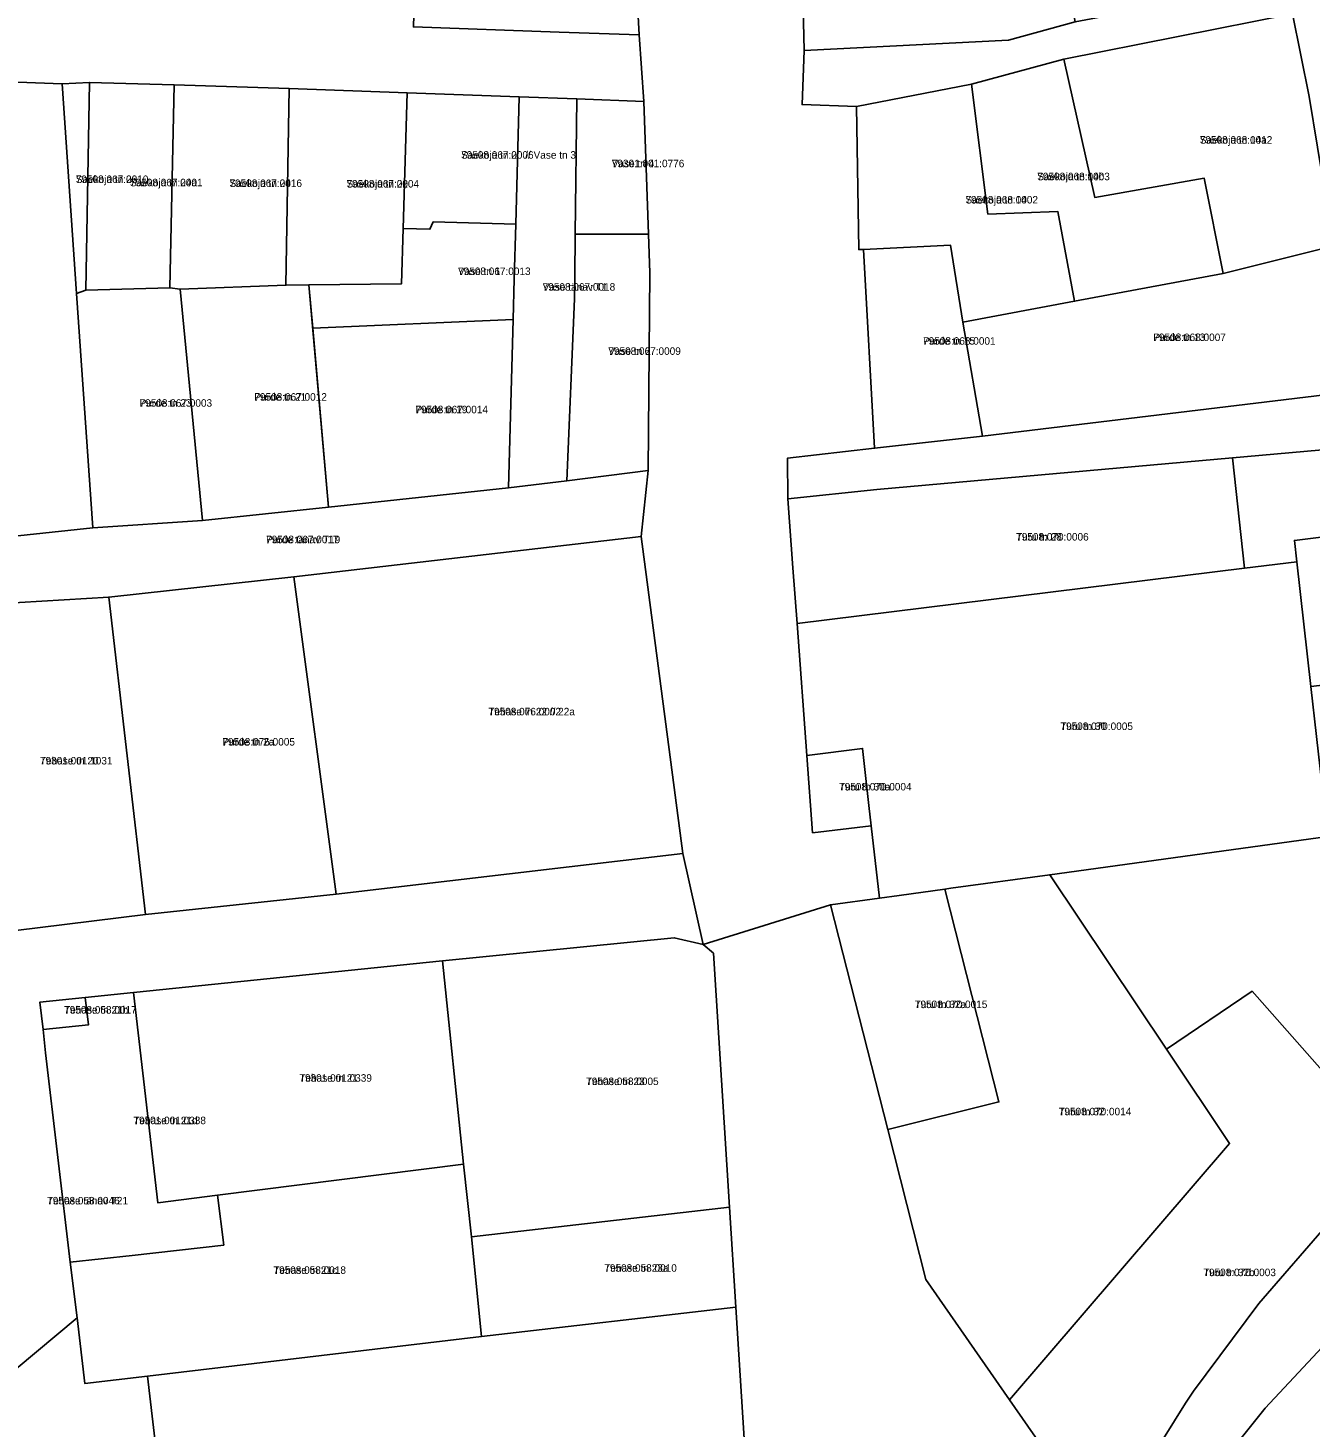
# Model space of a CAD drawing. Extents: x 643847 to 663718, y 6468443 to 6482775.
# Drawn here: x 660199.2 to 660455.6, y 6472164.2 to 6472444.1 of the extents above; entities that cross this region are included whole.
import ezdxf

# ---------------------------------------------------------------- set-up
doc = ezdxf.new("R2010")
doc.units = 0
for name, color, linetype in [('L_AADRESS', 7, 'Continuous'), ('PIIR', 7, 'Continuous'), ('TUNNUS', 7, 'Continuous')]:
    doc.layers.add(name, color=color, linetype=linetype)

msp = doc.modelspace()

# ---------------------------------------------------------------- linework, layer by layer
at = {"layer": 'PIIR'}
for points in [[(660354.43, 6472439.54), (660353.55, 6472476.11), (660355.02, 6472484.99), (660361.81, 6472485.46), (660381.9, 6472486.89), (660381.95, 6472488.08), (660384.57, 6472488.36), (660401.25, 6472481.66), (660408.61, 6472445.33), (660395.27, 6472441.62)], [(660305.45, 6472443.24), (660276.3, 6472444.27), (660277.38, 6472481.26), (660288.78, 6472481.89), (660306.27, 6472482.85), (660319.25, 6472483.56), (660321.44, 6472442.68)], [(660354.43, 6472439.54), (660395.27, 6472441.62), (660408.61, 6472445.33), (660530.14, 6472468.14), (660531.57, 6472458.61), (660528.53, 6472460.83), (660502.28, 6472456.09), (660480.78, 6472451.94), (660452.03, 6472446.89), (660406.35, 6472437.82), (660387.87, 6472432.82), (660364.86, 6472428.39), (660354.01, 6472428.74)], [(660452.03, 6472446.89), (660480.78, 6472451.94), (660488.21, 6472412.76), (660460.12, 6472407.56), (660458.69, 6472410.09), (660455.39, 6472430.37)], [(660406.35, 6472437.82), (660452.03, 6472446.89), (660455.39, 6472430.37), (660458.69, 6472410.09), (660460.12, 6472407.56), (660460.86, 6472400.62), (660460.31, 6472400.49), (660438.16, 6472394.99), (660434.4, 6472414.01), (660412.53, 6472410.18)], [(660406.35, 6472437.82), (660412.53, 6472410.18), (660434.4, 6472414.01), (660438.16, 6472394.99), (660408.48, 6472389.45), (660405.12, 6472407.39), (660391.17, 6472406.86), (660387.87, 6472432.82)], [(660151.09, 6472434.95), (660206.06, 6472432.91), (660208.94, 6472391.01), (660212.19, 6472344.13), (660175.9, 6472340.29), (660147.9, 6472339.88), (660149.58, 6472390.03), (660150.09, 6472404.88)], [(660206.06, 6472432.91), (660211.53, 6472433.17), (660210.79, 6472391.68), (660208.94, 6472391.01)], [(660228.49, 6472432.7), (660227.58, 6472392.09), (660210.79, 6472391.68), (660211.53, 6472433.17)], [(660228.49, 6472432.7), (660251.46, 6472431.94), (660250.79, 6472392.65), (660229.63, 6472391.86), (660227.58, 6472392.09)], [(660275.07, 6472431.12), (660274.22, 6472403.97), (660273.92, 6472392.95), (660255.39, 6472392.71), (660250.79, 6472392.65), (660251.46, 6472431.94)], [(660387.87, 6472432.82), (660391.17, 6472406.86), (660405.12, 6472407.39), (660408.48, 6472389.45), (660386.17, 6472385.28), (660383.65, 6472400.66), (660366.31, 6472399.77), (660365.32, 6472399.75), (660364.86, 6472428.39)], [(660297.42, 6472430.31), (660296.77, 6472404.85), (660280.24, 6472405.31), (660279.58, 6472403.83), (660274.22, 6472403.97), (660275.07, 6472431.12)], [(660296.77, 6472404.85), (660297.42, 6472430.31), (660308.96, 6472429.88), (660308.64, 6472402.86), (660308.54, 6472394.24), (660308.51, 6472389.92), (660306.98, 6472353.56), (660295.31, 6472352.15), (660296.24, 6472385.79), (660296.46, 6472393.93)], [(660323.29, 6472402.82), (660308.64, 6472402.86), (660308.96, 6472429.88), (660322.37, 6472429.4)], [(660296.77, 6472404.85), (660296.46, 6472393.93), (660296.24, 6472385.79), (660256.16, 6472384.05), (660255.39, 6472392.71), (660273.92, 6472392.95), (660274.22, 6472403.97), (660279.58, 6472403.83), (660280.24, 6472405.31)], [(660323.55, 6472395.12), (660323.24, 6472355.59), (660306.98, 6472353.56), (660308.51, 6472389.92), (660308.54, 6472394.24), (660308.64, 6472402.86), (660323.29, 6472402.82)], [(660368.49, 6472360.03), (660366.31, 6472399.77), (660383.65, 6472400.66), (660386.17, 6472385.28), (660390.06, 6472362.46)], [(660462.35, 6472371.17), (660390.06, 6472362.46), (660386.17, 6472385.28), (660408.48, 6472389.45), (660438.16, 6472394.99), (660460.31, 6472400.49)], [(660208.94, 6472391.01), (660210.79, 6472391.68), (660227.58, 6472392.09), (660229.63, 6472391.86), (660234.16, 6472345.61), (660212.19, 6472344.13)], [(660234.16, 6472345.61), (660229.63, 6472391.86), (660250.79, 6472392.65), (660255.39, 6472392.71), (660259.34, 6472348.29)], [(660296.24, 6472385.79), (660295.31, 6472352.15), (660259.34, 6472348.29), (660256.16, 6472384.05)], [(660539.57, 6472377.81), (660551.76, 6472379.05), (660552.82, 6472368.18), (660519.44, 6472365.21), (660477.57, 6472361.48), (660440.08, 6472358.14), (660368.94, 6472351.81), (660351.14, 6472349.92), (660351.07, 6472358.06), (660368.49, 6472360.03), (660390.06, 6472362.46), (660462.35, 6472371.17), (660491.86, 6472373.21), (660502.39, 6472374.02), (660515.7, 6472375.37)], [(660440.08, 6472358.14), (660477.57, 6472361.48), (660479.52, 6472344.97), (660452.43, 6472341.63), (660452.91, 6472337.33), (660442.43, 6472336.04)], [(660353, 6472325.03), (660352.17, 6472336.13), (660351.14, 6472349.92), (660368.94, 6472351.81), (660440.08, 6472358.14), (660442.43, 6472336.04)], [(660295.31, 6472352.15), (660306.98, 6472353.56), (660323.24, 6472355.59), (660321.86, 6472342.38), (660252.36, 6472334.31), (660215.39, 6472330.28), (660184.06, 6472328.39), (660104.11, 6472326.53), (660105.03, 6472339.91), (660147.9, 6472339.88), (660175.9, 6472340.29), (660212.19, 6472344.13), (660234.16, 6472345.61), (660259.34, 6472348.29)], [(660260.82, 6472270.91), (660252.36, 6472334.31), (660321.86, 6472342.38), (660330.18, 6472279.06)], [(660452.43, 6472341.63), (660479.52, 6472344.97), (660483, 6472315.59), (660476.48, 6472314.83), (660464.97, 6472313.48), (660455.73, 6472312.41), (660452.91, 6472337.33)], [(660369.45, 6472270.11), (660367.82, 6472284.59), (660367.37, 6472288.64), (660366.09, 6472300.04), (660354.96, 6472298.65), (660353, 6472325.03), (660442.43, 6472336.04), (660452.91, 6472337.33), (660455.73, 6472312.41), (660459.12, 6472282.42), (660403.53, 6472274.79), (660383.71, 6472272.07), (660382.54, 6472271.91), (660373.44, 6472270.66)], [(660252.36, 6472334.31), (660260.82, 6472270.91), (660222.7, 6472266.81), (660215.39, 6472330.28)], [(660180.56, 6472261.63), (660184.06, 6472328.39), (660215.39, 6472330.28), (660222.7, 6472266.81)], [(660354.96, 6472298.65), (660366.09, 6472300.04), (660367.37, 6472288.64), (660367.82, 6472284.59), (660356.11, 6472283.16)], [(660426.86, 6472239.91), (660403.53, 6472274.79), (660459.12, 6472282.42), (660486.48, 6472286.18), (660507.5, 6472289.06), (660526.99, 6472262.41), (660513.5, 6472252.06), (660483.46, 6472228.36), (660472.96, 6472218.67), (660444.01, 6472251.49)], [(660122.61, 6472240.29), (660079.4, 6472236.17), (660071.9, 6472250.82), (660107.01, 6472251.33), (660180.47, 6472259.95), (660180.56, 6472261.63), (660222.7, 6472266.81), (660260.82, 6472270.91), (660330.18, 6472279.06), (660334.25, 6472260.82), (660328.44, 6472262.17), (660282.13, 6472257.6), (660220.3, 6472251.24), (660210.67, 6472250.21), (660201.61, 6472249.31), (660202.24, 6472243.82), (660202.77, 6472239.15), (660207.68, 6472197.34), (660209.07, 6472186.22), (660196.87, 6472175.99), (660196.28, 6472181.34), (660194.34, 6472198.82), (660188.68, 6472247.84), (660144.46, 6472242.79)], [(660382.54, 6472271.91), (660383.71, 6472272.07), (660403.53, 6472274.79), (660426.86, 6472239.91), (660439.49, 6472221.04), (660395.49, 6472169.82), (660378.76, 6472193.86), (660371.16, 6472223.82), (660393.37, 6472229.35)], [(660359.7, 6472268.76), (660369.45, 6472270.11), (660373.44, 6472270.66), (660382.54, 6472271.91), (660393.37, 6472229.35), (660371.16, 6472223.82)], [(660349.9, 6472043.27), (660344.38, 6472130.9), (660342.74, 6472156.83), (660340.76, 6472188.34), (660339.51, 6472208.33), (660336.31, 6472259.07), (660334.25, 6472260.82), (660359.7, 6472268.76), (660371.16, 6472223.82), (660378.76, 6472193.86), (660395.49, 6472169.82), (660414.29, 6472142.8), (660392.94, 6472095.13), (660355.02, 6471995.21), (660349.98, 6471981.79), (660336.26, 6472002.18)], [(660328.44, 6472262.17), (660334.25, 6472260.82), (660336.31, 6472259.07), (660339.51, 6472208.33), (660287.88, 6472202.4), (660286.34, 6472216.94), (660282.13, 6472257.6)], [(660220.3, 6472251.24), (660282.13, 6472257.6), (660286.34, 6472216.94), (660237.12, 6472210.7), (660225.17, 6472209.19)], [(660210.67, 6472250.21), (660211.31, 6472244.76), (660202.24, 6472243.82), (660201.61, 6472249.31)], [(660210.67, 6472250.21), (660220.3, 6472251.24), (660225.17, 6472209.19), (660237.12, 6472210.7), (660238.38, 6472200.74), (660220.09, 6472198.64), (660207.68, 6472197.34), (660202.77, 6472239.15), (660202.24, 6472243.82), (660211.31, 6472244.76)], [(660395.49, 6472169.82), (660439.49, 6472221.04), (660426.86, 6472239.91), (660444.01, 6472251.49), (660472.96, 6472218.67), (660459.62, 6472205.61), (660445.34, 6472189.09), (660432.27, 6472171.51), (660430.65, 6472169.15), (660414.29, 6472142.8)], [(660238.38, 6472200.74), (660237.12, 6472210.7), (660286.34, 6472216.94), (660287.88, 6472202.4), (660289.93, 6472182.49), (660223.16, 6472174.54), (660210.62, 6472173.04), (660209.07, 6472186.22), (660207.68, 6472197.34), (660220.09, 6472198.64)], [(660339.51, 6472208.33), (660340.76, 6472188.35), (660289.93, 6472182.49), (660287.88, 6472202.4)], [(660209.07, 6472186.22), (660210.62, 6472173.04), (660223.16, 6472174.54), (660230.01, 6472115.75), (660212.35, 6472113.2), (660202.39, 6472107.88), (660193.62, 6472105.77), (660192.89, 6472113.27), (660190.84, 6472118), (660177.51, 6472137.24), (660170.99, 6472154.25), (660196.87, 6472175.99)], [(660342.74, 6472156.83), (660273.2, 6472149.53), (660276.28, 6472122.43), (660230.01, 6472115.75), (660223.16, 6472174.54), (660289.93, 6472182.49), (660340.76, 6472188.35)]]:
    msp.add_lwpolyline(points, close=True, dxfattribs=at)
for points in [[(660353.55, 6472476.11), (660354.43, 6472439.54), (660354.01, 6472428.74), (660364.86, 6472428.39), (660365.32, 6472399.75), (660366.31, 6472399.77), (660368.49, 6472360.03), (660351.07, 6472358.06), (660351.14, 6472349.92), (660352.17, 6472336.13), (660353, 6472325.03), (660354.96, 6472298.65), (660356.11, 6472283.16), (660367.82, 6472284.59), (660369.45, 6472270.11), (660359.7, 6472268.76), (660334.25, 6472260.82), (660330.18, 6472279.06), (660321.86, 6472342.38), (660323.24, 6472355.59), (660323.55, 6472395.12), (660323.29, 6472402.82), (660322.37, 6472429.4), (660321.44, 6472442.68), (660319.25, 6472483.56)], [(660276.3, 6472444.27), (660305.45, 6472443.24), (660321.44, 6472442.68), (660322.37, 6472429.4), (660308.96, 6472429.88), (660297.42, 6472430.31), (660275.07, 6472431.12), (660251.46, 6472431.94), (660228.49, 6472432.7), (660211.53, 6472433.17), (660206.06, 6472432.91), (660151.09, 6472434.95), (660130.35, 6472435.41), (660110.25, 6472435.96), (660089.48, 6472437.66), (660070.24, 6472438.33), (660048.82, 6472438.96), (660024.34, 6472439.86), (660024.41, 6472451.86)], [(660486.6, 6472210.94), (660446.56, 6472168.12), (660437.7, 6472157.1), (660418.65, 6472114.52), (660414.29, 6472142.8), (660430.65, 6472169.15), (660432.27, 6472171.51), (660445.34, 6472189.09), (660459.62, 6472205.61)], [(660472.98, 6472114.33), (660430.66, 6472074.14), (660418.65, 6472114.52), (660437.7, 6472157.1), (660446.56, 6472168.12), (660486.6, 6472210.94)]]:
    msp.add_lwpolyline(points, dxfattribs=at)

# ---------------------------------------------------------------- texts
at = {"layer": 'L_AADRESS'}
for s, p in [('Saekoja tn 14a', (660433.52, 6472420.94)), ('Saekoja tn 20 // Vase tn 3', (660285.82, 6472417.94)), ('Vase tn 4', (660315.96, 6472416.23)), ('Saekoja tn 14b', (660401.03, 6472413.63)), ('Saekoja tn 26', (660208.8, 6472413.08)), ('Saekoja tn 24a', (660219.64, 6472412.42)), ('Saekoja tn 24', (660239.52, 6472412.28)), ('Saekoja tn 22', (660262.93, 6472412.17)), ('Saekoja tn 14', (660386.67, 6472408.98)), ('Vase tn 1', (660285.22, 6472394.68)), ('Vase tänav T1', (660302.14, 6472391.55)), ('Purde tn 15', (660378.19, 6472380.75)), ('Purde tn 13', (660424.23, 6472381.48)), ('Vase tn 2', (660315.26, 6472378.72)), ('Purde tn 21', (660244.49, 6472369.56)), ('Purde tn 23', (660221.55, 6472368.35)), ('Purde tn 19', (660276.7, 6472367.04)), ('Purde tänav T19', (660246.83, 6472341.06)), ('Turu tn 28', (660396.8, 6472341.59)), ('Tehase tn 22 // 22a', (660291.3, 6472306.65)), ('Turu tn 30', (660405.65, 6472303.72)), ('Purde tn 2a', (660238.11, 6472300.61)), ('Tehase tn 20', (660201.63, 6472296.83)), ('Turu tn 30a', (660361.39, 6472291.63)), ('Tehase tn 21b', (660206.46, 6472247.02)), ('Turu tn 32a', (660376.54, 6472248.12)), ('Tehase tn 21', (660253.5, 6472233.4)), ('Tehase tn 23', (660310.82, 6472232.73)), ('Turu tn 32', (660405.32, 6472226.69)), ('Tehase tn 21d', (660220.31, 6472224.91)), ('Tehase tänav T21', (660203.07, 6472208.87)), ('Tehase tn 23a', (660314.46, 6472195.41)), ('Tehase tn 21c', (660248.31, 6472194.99)), ('Turu tn 32b', (660434.23, 6472194.53))]:
    msp.add_text(s, height=1.5, dxfattribs=at).set_placement(p)
at = {"layer": 'TUNNUS'}
for s, p in [('79508:068:0012', (660433.52, 6472420.94)), ('79508:067:0006', (660285.82, 6472417.94)), ('79301:001:0776', (660315.96, 6472416.23)), ('79508:068:0003', (660401.03, 6472413.63)), ('79508:067:0010', (660208.8, 6472413.08)), ('79508:067:0001', (660219.64, 6472412.42)), ('79508:067:0016', (660239.52, 6472412.28)), ('79508:067:0004', (660262.93, 6472412.17)), ('79508:068:0002', (660386.67, 6472408.98)), ('79508:067:0013', (660285.22, 6472394.68)), ('79508:067:0018', (660302.14, 6472391.55)), ('79508:068:0001', (660378.19, 6472380.75)), ('79508:068:0007', (660424.23, 6472381.48)), ('79508:067:0009', (660315.26, 6472378.72)), ('79508:067:0012', (660244.49, 6472369.56)), ('79508:067:0003', (660221.55, 6472368.35)), ('79508:067:0014', (660276.7, 6472367.04)), ('79508:067:0017', (660246.83, 6472341.06)), ('79508:070:0006', (660396.8, 6472341.59)), ('79508:076:0002', (660291.3, 6472306.65)), ('79508:070:0005', (660405.65, 6472303.72)), ('79508:076:0005', (660238.11, 6472300.61)), ('79301:001:1031', (660201.63, 6472296.83)), ('79508:070:0004', (660361.39, 6472291.63)), ('79508:058:0017', (660206.46, 6472247.02)), ('79508:070:0015', (660376.54, 6472248.12)), ('79301:001:0339', (660253.5, 6472233.4)), ('79508:058:0005', (660310.82, 6472232.73)), ('79508:070:0014', (660405.32, 6472226.69)), ('79301:001:0338', (660220.31, 6472224.91)), ('79508:058:0046', (660203.07, 6472208.87)), ('79508:058:0010', (660314.46, 6472195.41)), ('79508:058:0018', (660248.31, 6472194.99)), ('79508:070:0003', (660434.23, 6472194.53))]:
    msp.add_text(s, height=1.5, dxfattribs=at).set_placement(p)

doc.saveas('drawing.dxf')
